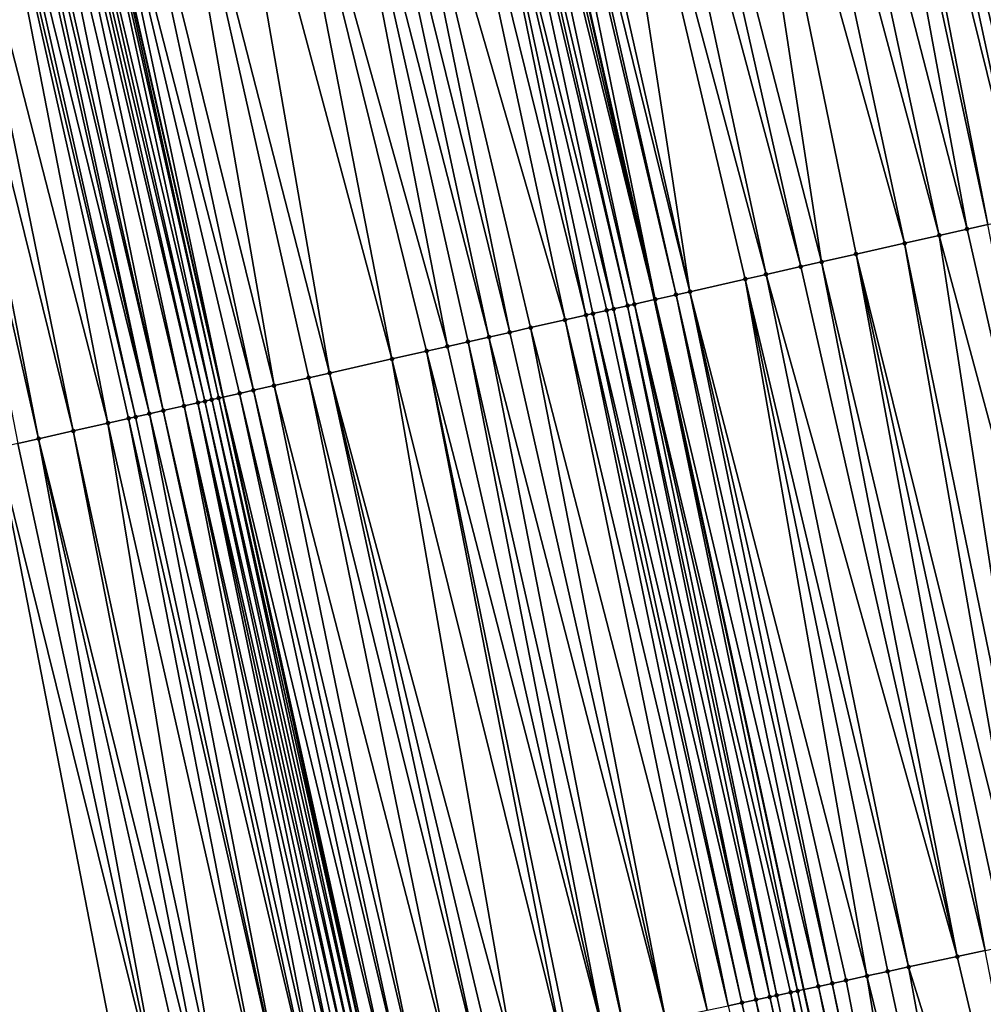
# Model space of a CAD drawing. Header units: feet. Extents: x 2004186 to 2014793, y 836912 to 864902.
# Tile 360 of 974: x 2010585 to 2010612, y 847153 to 847180. Entities that reach past the tile are written whole.
import ezdxf

# ---------------------------------------------------------------- set-up
doc = ezdxf.new("R2010")
doc.units = ezdxf.units.FT
doc.header["$LTSCALE"] = 100
doc.header["$MEASUREMENT"] = 0
for name, color, linetype, lineweight in [('EP_Travel Lane', 5, 'Continuous', 40), ('GPL_Skip Line', 2, 'Continuous', 40), ('Road Shots', 4, 'Continuous', 200), ('Road X-Section', 30, 'Continuous', 13)]:
    doc.layers.add(name, color=color, linetype=linetype, lineweight=lineweight)
doc.layers.add('I-77 SB_MM21-27-Surface-Border', color=7, linetype='Continuous')
doc.layers.add('I-77 SB_MM21-27-Surface-TIN', color=7, linetype='Continuous')

msp = doc.modelspace()

# ---------------------------------------------------------------- linework, layer by layer
at = {"layer": 'EP_Travel Lane'}
msp.add_polyline3d([(2010630.685063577, 846974.7646020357, 433.9494990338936), (2010626.999623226, 846994.4221213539, 433.9498742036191), (2010623.37290923, 847013.7085163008, 433.9473500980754), (2010619.35586834, 847033.300953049, 433.9607344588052), (2010615.338828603, 847052.893384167, 433.9372377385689), (2010611.321789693, 847072.4858112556, 433.8909326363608), (2010607.341284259, 847091.833547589, 433.8868535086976), (2010603.135315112, 847111.386270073, 433.8458970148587), (2010598.929344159, 847130.9390009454, 433.8186552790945), (2010594.723369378, 847150.4917496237, 433.8204851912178), (2010590.543717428, 847169.7928133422, 433.7994783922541), (2010586.116001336, 847189.2965723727, 433.781012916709), (2010581.688313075, 847208.8002088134, 433.7128112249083), (2010577.26060242, 847228.3039439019, 433.6845438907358), (2010572.869440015, 847247.436006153, 433.6395394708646), (2010568.141492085, 847266.8691364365, 433.6038975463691), (2010563.413541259, 847286.3022786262, 433.5727281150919)], dxfattribs=at)
at = {"layer": 'GPL_Skip Line'}
msp.add_polyline3d([(2010642.843041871, 846977.0569805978, 434.4017730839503), (2010639.195819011, 846996.7217008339, 434.413337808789), (2010635.571582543, 847016.2033965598, 434.4155120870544), (2010631.558796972, 847035.7967035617, 434.4288092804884), (2010627.54601195, 847055.3900078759, 434.4244873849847), (2010623.533227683, 847074.9833085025, 434.3981462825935), (2010619.530251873, 847094.4549494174, 434.3862928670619), (2010615.318628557, 847114.0064724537, 434.3709530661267), (2010611.1070079, 847133.5579831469, 434.3354678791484), (2010606.895382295, 847153.1095168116, 434.3374904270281), (2010602.688896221, 847172.5357383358, 434.3204053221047), (2010598.305170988, 847192.0493671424, 434.2786140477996), (2010593.921456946, 847211.5629461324, 434.2166219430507), (2010589.537728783, 847231.0765879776, 434.1800748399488), (2010585.139193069, 847250.4019683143, 434.1257069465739), (2010580.421065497, 847269.8374178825, 434.0705909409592)], dxfattribs=at)
at = {"layer": 'I-77 SB_MM21-27-Surface-Border', "color": 3, "linetype": 'ByBlock', "lineweight": -2}
msp.add_polyline3d([(2010623.863398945, 846973.4784115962, 433.6356946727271), (2010621.729653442, 846993.4284968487, 433.7041223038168), (2010615.948641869, 847012.1900950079, 433.628943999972), (2010612.529134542, 847031.9047385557, 433.6583332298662), (2010608.521796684, 847051.4991520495, 433.6235450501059), (2010604.318515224, 847071.0534893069, 433.5741984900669), (2010600.557156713, 847090.3744989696, 433.5612475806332), (2010596.352529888, 847109.9275174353, 433.5317278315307), (2010592.147901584, 847129.480542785, 433.5134717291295), (2010587.94327389, 847149.0335652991, 433.4905857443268), (2010584.173862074, 847168.3541448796, 433.4992467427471), (2010580.160164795, 847187.9514106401, 433.4996007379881), (2010576.536649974, 847207.6367539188, 433.5000388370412), (2010572.522958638, 847227.2339933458, 433.4896062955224), (2010568.752507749, 847246.4408045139, 433.4700946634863), (2010564.444075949, 847265.9753165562, 433.4409948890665), (2010558.774834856, 847285.1808938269, 433.3625969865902)], dxfattribs=at)
at = {"layer": 'I-77 SB_MM21-27-Surface-TIN', "color": 128, "linetype": 'ByBlock', "lineweight": -2}
for points in [[(2010612.544585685, 847195.2650482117, 434.8059544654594), (2010610.788802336, 847194.8685323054, 434.737810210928), (2010615.582828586, 847175.4475808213, 434.802212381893)], [(2010609.813366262, 847194.6482495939, 434.7015353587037), (2010614.412306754, 847175.183235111, 434.7560637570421), (2010610.008453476, 847194.6923061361, 434.7087903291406)], [(2010610.788802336, 847194.8685323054, 434.737810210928), (2010610.008453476, 847194.6923061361, 434.7087903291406), (2010614.607394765, 847175.2272881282, 434.7618889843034)], [(2010614.607394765, 847175.2272881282, 434.7618889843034), (2010610.008453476, 847194.6923061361, 434.7087903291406), (2010614.412306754, 847175.183235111, 434.7560637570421)], [(2010610.788802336, 847194.8685323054, 434.737810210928), (2010614.607394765, 847175.2272881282, 434.7618889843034), (2010615.582828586, 847175.4475808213, 434.802212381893)], [(2010608.837926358, 847194.4279838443, 434.6721402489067), (2010608.252662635, 847194.2958234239, 434.6541094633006), (2010613.04669125, 847174.8748614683, 434.7142643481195)], [(2010609.813366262, 847194.6482495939, 434.7015353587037), (2010608.837926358, 847194.4279838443, 434.6721402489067), (2010614.022130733, 847175.0951290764, 434.744413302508)], [(2010608.837926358, 847194.4279838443, 434.6721402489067), (2010613.436865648, 847174.9629746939, 434.7288314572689), (2010614.022130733, 847175.0951290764, 434.744413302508)], [(2010608.837926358, 847194.4279838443, 434.6721402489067), (2010613.04669125, 847174.8748614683, 434.7142643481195), (2010613.436865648, 847174.9629746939, 434.7288314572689)], [(2010609.813366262, 847194.6482495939, 434.7015353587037), (2010614.022130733, 847175.0951290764, 434.744413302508), (2010614.412306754, 847175.183235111, 434.7560637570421)], [(2010607.862489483, 847194.2077046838, 434.6373056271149), (2010606.496882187, 847193.8992946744, 434.5807558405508), (2010611.486001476, 847174.5223739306, 434.6419477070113)], [(2010608.252662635, 847194.2958234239, 434.6541094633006), (2010607.862489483, 847194.2077046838, 434.6373056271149), (2010612.071261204, 847174.6545520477, 434.6671562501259)], [(2010607.862489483, 847194.2077046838, 434.6373056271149), (2010611.486001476, 847174.5223739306, 434.6419477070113), (2010612.071261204, 847174.6545520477, 434.6671562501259)], [(2010608.252662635, 847194.2958234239, 434.6541094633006), (2010612.071261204, 847174.6545520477, 434.6671562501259), (2010613.04669125, 847174.8748614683, 434.7142643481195)], [(2010606.496882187, 847193.8992946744, 434.5807558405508), (2010605.521446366, 847193.6790108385, 434.5440249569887), (2010610.705652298, 847174.3461491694, 434.6134989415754)], [(2010606.496882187, 847193.8992946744, 434.5807558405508), (2010610.705652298, 847174.3461491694, 434.6134989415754), (2010611.486001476, 847174.5223739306, 434.6419477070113)], [(2010605.521446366, 847193.6790108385, 434.5440249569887), (2010604.350918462, 847193.4146920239, 434.5087852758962), (2010609.730214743, 847174.1258730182, 434.5798848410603)], [(2010605.521446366, 847193.6790108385, 434.5440249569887), (2010609.730214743, 847174.1258730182, 434.5798848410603), (2010610.705652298, 847174.3461491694, 434.6134989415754)], [(2010604.350918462, 847193.4146920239, 434.5087852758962), (2010602.400046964, 847192.9741237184, 434.435066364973), (2010607.389168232, 847173.5971942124, 434.4927043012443)], [(2010604.350918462, 847193.4146920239, 434.5087852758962), (2010608.364601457, 847173.8174895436, 434.5340977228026), (2010609.730214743, 847174.1258730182, 434.5798848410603)], [(2010604.350918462, 847193.4146920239, 434.5087852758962), (2010607.389168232, 847173.5971942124, 434.4927043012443), (2010608.364601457, 847173.8174895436, 434.5340977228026)], [(2010601.619696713, 847192.7979037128, 434.4085464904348), (2010600.644260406, 847192.5776220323, 434.3726897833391), (2010605.828468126, 847173.2447524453, 434.4389521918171)], [(2010602.400046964, 847192.9741237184, 434.435066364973), (2010601.619696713, 847192.7979037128, 434.4085464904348), (2010606.803905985, 847173.4650272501, 434.4720201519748)], [(2010601.619696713, 847192.7979037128, 434.4085464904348), (2010605.828468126, 847173.2447524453, 434.4389521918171), (2010606.803905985, 847173.4650272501, 434.4720201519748)], [(2010602.400046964, 847192.9741237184, 434.435066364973), (2010606.803905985, 847173.4650272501, 434.4720201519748), (2010607.389168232, 847173.5971942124, 434.4927043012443)], [(2010600.644260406, 847192.5776220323, 434.3726897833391), (2010599.278645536, 847192.269245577, 434.3297495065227), (2010603.682504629, 847172.7601487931, 434.3665752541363)], [(2010600.644260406, 847192.5776220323, 434.3726897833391), (2010605.243207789, 847173.1125770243, 434.4148371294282), (2010605.828468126, 847173.2447524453, 434.4389521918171)], [(2010600.644260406, 847192.5776220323, 434.3726897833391), (2010603.682504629, 847172.7601487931, 434.3665752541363), (2010605.243207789, 847173.1125770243, 434.4148371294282)], [(2010598.888471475, 847192.1811308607, 434.3145777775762), (2010598.693386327, 847192.13706516, 434.3036081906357), (2010603.292330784, 847172.6720331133, 434.3510127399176)], [(2010599.278645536, 847192.269245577, 434.3297495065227), (2010598.888471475, 847192.1811308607, 434.3145777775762), (2010603.682504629, 847172.7601487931, 434.3665752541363)], [(2010598.888471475, 847192.1811308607, 434.3145777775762), (2010603.292330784, 847172.6720331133, 434.3510127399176), (2010603.682504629, 847172.7601487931, 434.3665752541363)], [(2010597.913044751, 847191.9608067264, 434.2615018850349), (2010597.522864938, 847191.872717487, 434.2566635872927), (2010602.121819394, 847172.4076411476, 434.2861030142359)], [(2010598.108132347, 847192.0048615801, 434.2680719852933), (2010597.913044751, 847191.9608067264, 434.2615018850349), (2010602.688896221, 847172.5357383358, 434.3204053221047)], [(2010597.913044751, 847191.9608067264, 434.2615018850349), (2010602.121819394, 847172.4076411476, 434.2861030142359), (2010602.688896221, 847172.5357383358, 434.3204053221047)], [(2010598.303217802, 847192.0489259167, 434.2784882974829), (2010598.108132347, 847192.0048615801, 434.2680719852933), (2010602.688896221, 847172.5357383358, 434.3204053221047)], [(2010598.303217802, 847192.0489259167, 434.2784882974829), (2010602.688896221, 847172.5357383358, 434.3204053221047), (2010598.305170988, 847192.0493671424, 434.2786140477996)], [(2010598.693386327, 847192.13706516, 434.3036081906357), (2010598.305170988, 847192.0493671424, 434.2786140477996), (2010602.707073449, 847172.5398443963, 434.321504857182)], [(2010602.707073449, 847172.5398443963, 434.321504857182), (2010598.305170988, 847192.0493671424, 434.2786140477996), (2010602.688896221, 847172.5357383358, 434.3204053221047)], [(2010598.693386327, 847192.13706516, 434.3036081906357), (2010602.707073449, 847172.5398443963, 434.321504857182), (2010603.292330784, 847172.6720331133, 434.3510127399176)], [(2010596.742516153, 847191.6964909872, 434.2275095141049), (2010595.962165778, 847191.5202715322, 434.2012129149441), (2010600.756213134, 847172.0992265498, 434.2276922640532)], [(2010597.327776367, 847191.8286669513, 434.251844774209), (2010596.742516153, 847191.6964909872, 434.2275095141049), (2010601.536555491, 847172.2754815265, 434.2683964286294)], [(2010596.742516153, 847191.6964909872, 434.2275095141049), (2010601.341469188, 847172.2314209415, 434.2595017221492), (2010601.536555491, 847172.2754815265, 434.2683964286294)], [(2010596.742516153, 847191.6964909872, 434.2275095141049), (2010600.951299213, 847172.1432881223, 434.23698740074), (2010601.341469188, 847172.2314209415, 434.2595017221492)], [(2010596.742516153, 847191.6964909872, 434.2275095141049), (2010600.756213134, 847172.0992265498, 434.2276922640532), (2010600.951299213, 847172.1432881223, 434.23698740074)], [(2010597.522864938, 847191.872717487, 434.2566635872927), (2010597.327776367, 847191.8286669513, 434.251844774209), (2010601.926732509, 847172.3635831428, 434.2782548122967)], [(2010597.327776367, 847191.8286669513, 434.251844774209), (2010601.536555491, 847172.2754815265, 434.2683964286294), (2010601.926732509, 847172.3635831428, 434.2782548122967)], [(2010597.522864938, 847191.872717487, 434.2566635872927), (2010601.926732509, 847172.3635831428, 434.2782548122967), (2010602.121819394, 847172.4076411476, 434.2861030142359)], [(2010595.962165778, 847191.5202715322, 434.2012129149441), (2010594.596560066, 847191.2118545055, 434.1418169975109), (2010600.170951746, 847171.9670557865, 434.2054664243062)], [(2010595.962165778, 847191.5202715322, 434.2012129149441), (2010600.170951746, 847171.9670557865, 434.2054664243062), (2010600.756213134, 847172.0992265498, 434.2276922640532)], [(2010594.596560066, 847191.2118545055, 434.1418169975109), (2010593.816216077, 847191.0356067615, 434.1040464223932), (2010598.610250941, 847171.6146171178, 434.1529710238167)], [(2010594.596560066, 847191.2118545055, 434.1418169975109), (2010599.19551152, 847171.7467914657, 434.1766507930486), (2010600.170951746, 847171.9670557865, 434.2054664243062)], [(2010594.596560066, 847191.2118545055, 434.1418169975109), (2010598.610250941, 847171.6146171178, 434.1529710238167), (2010599.19551152, 847171.7467914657, 434.1766507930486)], [(2010593.035869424, 847190.8593708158, 434.0710612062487), (2010591.475170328, 847190.5069245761, 434.0154950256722), (2010596.854475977, 847171.2180640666, 434.0697607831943)], [(2010593.816216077, 847191.0356067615, 434.1040464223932), (2010593.035869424, 847190.8593708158, 434.0710612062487), (2010598.024993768, 847171.4824276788, 434.1231703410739)], [(2010593.035869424, 847190.8593708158, 434.0710612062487), (2010597.439736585, 847171.3502382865, 434.0933886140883), (2010598.024993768, 847171.4824276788, 434.1231703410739)], [(2010593.035869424, 847190.8593708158, 434.0710612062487), (2010596.854475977, 847171.2180640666, 434.0697607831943), (2010597.439736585, 847171.3502382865, 434.0933886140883)], [(2010593.816216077, 847191.0356067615, 434.1040464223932), (2010598.024993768, 847171.4824276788, 434.1231703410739), (2010598.610250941, 847171.6146171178, 434.1529710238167)], [(2010591.475170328, 847190.5069245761, 434.0154950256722), (2010590.10956003, 847190.1985278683, 433.9643403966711), (2010595.293775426, 847170.865624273, 434.0168091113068)], [(2010591.475170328, 847190.5069245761, 434.0154950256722), (2010596.269212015, 847171.0859047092, 434.0521611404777), (2010596.854475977, 847171.2180640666, 434.0697607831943)], [(2010591.475170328, 847190.5069245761, 434.0154950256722), (2010595.293775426, 847170.865624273, 434.0168091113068), (2010596.269212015, 847171.0859047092, 434.0521611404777)], [(2010590.10956003, 847190.1985278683, 433.9643403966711), (2010588.548866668, 847189.8460562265, 433.898471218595), (2010593.53799633, 847170.4690895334, 433.9410260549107)], [(2010590.10956003, 847190.1985278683, 433.9643403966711), (2010593.53799633, 847170.4690895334, 433.9410260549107), (2010595.293775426, 847170.865624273, 434.0168091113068)], [(2010588.548866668, 847189.8460562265, 433.898471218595), (2010587.183262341, 847189.5376330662, 433.83658748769), (2010591.977300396, 847170.1166292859, 433.8797782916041)], [(2010588.548866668, 847189.8460562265, 433.898471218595), (2010592.952733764, 847170.3369239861, 433.9209157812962), (2010593.53799633, 847170.4690895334, 433.9410260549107)], [(2010588.548866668, 847189.8460562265, 433.898471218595), (2010591.977300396, 847170.1166292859, 433.8797782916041), (2010592.952733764, 847170.3369239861, 433.9209157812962)], [(2010587.183262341, 847189.5376330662, 433.83658748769), (2010586.402920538, 847189.3613756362, 433.7948882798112), (2010591.392045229, 847169.9844309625, 433.8463741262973)], [(2010587.183262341, 847189.5376330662, 433.83658748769), (2010591.392045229, 847169.9844309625, 433.8463741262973), (2010591.977300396, 847170.1166292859, 433.8797782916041)], [(2010585.427486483, 847189.1410839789, 433.7549849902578), (2010585.232401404, 847189.0970179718, 433.7438910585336), (2010589.831354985, 847169.6319455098, 433.7749031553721)], [(2010585.622573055, 847189.1851433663, 433.7633939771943), (2010585.427486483, 847189.1410839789, 433.7549849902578), (2010590.026443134, 847169.6759979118, 433.7804789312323)], [(2010585.427486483, 847189.1410839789, 433.7549849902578), (2010589.831354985, 847169.6319455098, 433.7749031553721), (2010590.026443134, 847169.6759979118, 433.7804789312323)], [(2010586.012748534, 847189.2732518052, 433.7760196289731), (2010585.622573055, 847189.1851433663, 433.7633939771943), (2010590.221532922, 847169.7200430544, 433.7831101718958)], [(2010585.622573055, 847189.1851433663, 433.7633939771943), (2010590.026443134, 847169.6759979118, 433.7804789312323), (2010590.221532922, 847169.7200430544, 433.7831101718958)], [(2010586.012748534, 847189.2732518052, 433.7760196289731), (2010590.416619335, 847169.7641031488, 433.7918058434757), (2010586.116001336, 847189.2965723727, 433.781012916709)], [(2010586.012748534, 847189.2732518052, 433.7760196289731), (2010590.221532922, 847169.7200430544, 433.7831101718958), (2010590.416619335, 847169.7641031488, 433.7918058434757)], [(2010586.402920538, 847189.3613756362, 433.7948882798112), (2010586.116001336, 847189.2965723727, 433.781012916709), (2010590.543717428, 847169.7928133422, 433.7994783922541)], [(2010590.416619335, 847169.7641031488, 433.7918058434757), (2010590.543717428, 847169.7928133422, 433.7994783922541), (2010586.116001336, 847189.2965723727, 433.781012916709)], [(2010586.402920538, 847189.3613756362, 433.7948882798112), (2010590.543717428, 847169.7928133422, 433.7994783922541), (2010591.00187343, 847169.8963062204, 433.8271359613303)], [(2010586.402920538, 847189.3613756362, 433.7948882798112), (2010591.00187343, 847169.8963062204, 433.8271359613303), (2010591.392045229, 847169.9844309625, 433.8463741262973)], [(2010584.256979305, 847188.8766733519, 433.6825062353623), (2010584.061891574, 847188.8326190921, 433.6761770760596), (2010588.465755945, 847169.3234989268, 433.7035193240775)], [(2010584.452065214, 847188.9207356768, 433.6921066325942), (2010584.256979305, 847188.8766733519, 433.6825062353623), (2010588.855927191, 847169.4116261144, 433.7237494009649)], [(2010584.256979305, 847188.8766733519, 433.6825062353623), (2010588.465755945, 847169.3234989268, 433.7035193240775), (2010588.855927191, 847169.4116261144, 433.7237494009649)], [(2010584.842233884, 847189.0088742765, 433.7169654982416), (2010584.452065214, 847188.9207356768, 433.6921066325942), (2010588.855927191, 847169.4116261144, 433.7237494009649)], [(2010585.232401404, 847189.0970179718, 433.7438910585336), (2010584.842233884, 847189.0088742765, 433.7169654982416), (2010589.441182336, 847169.5438245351, 433.7571930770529)], [(2010584.842233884, 847189.0088742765, 433.7169654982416), (2010588.855927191, 847169.4116261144, 433.7237494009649), (2010589.441182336, 847169.5438245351, 433.7571930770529)], [(2010585.232401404, 847189.0970179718, 433.7438910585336), (2010589.441182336, 847169.5438245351, 433.7571930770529), (2010589.831354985, 847169.6319455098, 433.7749031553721)], [(2010583.47662749, 847188.7004602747, 433.6587964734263), (2010582.306112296, 847188.4360851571, 433.6007203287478), (2010587.295239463, 847169.0591295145, 433.6477571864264)], [(2010583.671714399, 847188.7445181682, 433.6665994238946), (2010583.47662749, 847188.7004602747, 433.6587964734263), (2010588.075582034, 847169.2353835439, 433.6880771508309)], [(2010583.47662749, 847188.7004602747, 433.6587964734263), (2010587.880496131, 847169.1913211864, 433.6784635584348), (2010588.075582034, 847169.2353835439, 433.6880771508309)], [(2010583.47662749, 847188.7004602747, 433.6587964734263), (2010587.295239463, 847169.0591295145, 433.6477571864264), (2010587.880496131, 847169.1913211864, 433.6784635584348)], [(2010584.061891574, 847188.8326190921, 433.6761770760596), (2010583.671714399, 847188.7445181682, 433.6665994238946), (2010588.465755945, 847169.3234989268, 433.7035193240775)], [(2010583.671714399, 847188.7445181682, 433.6665994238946), (2010588.075582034, 847169.2353835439, 433.6880771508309), (2010588.465755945, 847169.3234989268, 433.7035193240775)], [(2010582.306112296, 847188.4360851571, 433.6007203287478), (2010581.525766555, 847188.2598451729, 433.5660970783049), (2010586.319809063, 847168.8388216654, 433.6012864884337)], [(2010582.306112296, 847188.4360851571, 433.6007203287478), (2010586.319809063, 847168.8388216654, 433.6012864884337), (2010587.295239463, 847169.0591295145, 433.6477571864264)], [(2010581.525766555, 847188.2598451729, 433.5660970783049), (2010580.94050852, 847188.1276595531, 433.5378454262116), (2010585.344376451, 847168.6185236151, 433.55879022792)], [(2010580.94050852, 847188.1276595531, 433.5378454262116), (2010584.759120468, 847168.4863289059, 433.526852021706), (2010585.344376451, 847168.6185236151, 433.55879022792)], [(2010581.525766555, 847188.2598451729, 433.5660970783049), (2010585.344376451, 847168.6185236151, 433.55879022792), (2010586.319809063, 847168.8388216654, 433.6012864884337)], [(2010611.486001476, 847174.5223739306, 434.6419477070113), (2010610.705652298, 847174.3461491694, 434.6134989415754), (2010615.903954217, 847155.0469134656, 434.6782208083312)], [(2010612.071261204, 847174.6545520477, 434.6671562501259), (2010611.486001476, 847174.5223739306, 434.6419477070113), (2010615.903954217, 847155.0469134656, 434.6782208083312)], [(2010610.705652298, 847174.3461491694, 434.6134989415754), (2010609.730214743, 847174.1258730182, 434.5798848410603), (2010613.753130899, 847154.5843563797, 434.6001830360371)], [(2010610.705652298, 847174.3461491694, 434.6134989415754), (2010613.753130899, 847154.5843563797, 434.6001830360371), (2010615.903954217, 847155.0469134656, 434.6782208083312)], [(2010609.730214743, 847174.1258730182, 434.5798848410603), (2010608.364601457, 847173.8174895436, 434.5340977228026), (2010613.166541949, 847154.4582080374, 434.584761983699)], [(2010609.730214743, 847174.1258730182, 434.5798848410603), (2010613.166541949, 847154.4582080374, 434.584761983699), (2010613.753130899, 847154.5843563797, 434.6001830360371)], [(2010608.364601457, 847173.8174895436, 434.5340977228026), (2010607.389168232, 847173.5971942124, 434.4927043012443), (2010611.99336504, 847154.20590675, 434.5464045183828)], [(2010608.364601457, 847173.8174895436, 434.5340977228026), (2010612.57995322, 847154.3320586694, 434.5676659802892), (2010613.166541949, 847154.4582080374, 434.584761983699)], [(2010608.364601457, 847173.8174895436, 434.5340977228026), (2010611.99336504, 847154.20590675, 434.5464045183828), (2010612.57995322, 847154.3320586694, 434.5676659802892)], [(2010606.803905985, 847173.4650272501, 434.4720201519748), (2010605.828468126, 847173.2447524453, 434.4389521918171), (2010611.211248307, 847154.0377002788, 434.5116686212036)], [(2010607.389168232, 847173.5971942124, 434.4927043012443), (2010606.803905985, 847173.4650272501, 434.4720201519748), (2010611.211248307, 847154.0377002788, 434.5116686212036)], [(2010607.389168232, 847173.5971942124, 434.4927043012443), (2010611.211248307, 847154.0377002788, 434.5116686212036), (2010611.99336504, 847154.20590675, 434.5464045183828)], [(2010605.243207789, 847173.1125770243, 434.4148371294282), (2010603.682504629, 847172.7601487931, 434.3665752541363), (2010608.66936691, 847153.4910386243, 434.4140867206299)], [(2010605.828468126, 847173.2447524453, 434.4389521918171), (2010605.243207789, 847173.1125770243, 434.4148371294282), (2010609.842542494, 847153.7433460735, 434.4625045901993)], [(2010605.243207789, 847173.1125770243, 434.4148371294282), (2010609.255954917, 847153.6171913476, 434.4366609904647), (2010609.842542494, 847153.7433460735, 434.4625045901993)], [(2010605.243207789, 847173.1125770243, 434.4148371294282), (2010608.66936691, 847153.4910386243, 434.4140867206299), (2010609.255954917, 847153.6171913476, 434.4366609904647)], [(2010605.828468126, 847173.2447524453, 434.4389521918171), (2010609.842542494, 847153.7433460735, 434.4625045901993), (2010611.211248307, 847154.0377002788, 434.5116686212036)], [(2010602.121819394, 847172.4076411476, 434.2861030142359), (2010606.714075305, 847153.0705213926, 434.3255265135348), (2010602.688896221, 847172.5357383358, 434.3204053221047)], [(2010602.707073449, 847172.5398443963, 434.321504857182), (2010602.688896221, 847172.5357383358, 434.3204053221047), (2010606.895382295, 847153.1095168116, 434.3374904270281)], [(2010606.714075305, 847153.0705213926, 434.3255265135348), (2010606.895382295, 847153.1095168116, 434.3374904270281), (2010602.688896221, 847172.5357383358, 434.3204053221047)], [(2010603.292330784, 847172.6720331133, 434.3510127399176), (2010602.707073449, 847172.5398443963, 434.321504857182), (2010607.300661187, 847153.196683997, 434.3642335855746)], [(2010602.707073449, 847172.5398443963, 434.321504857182), (2010606.895382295, 847153.1095168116, 434.3374904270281), (2010607.300661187, 847153.196683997, 434.3642335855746)], [(2010603.682504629, 847172.7601487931, 434.3665752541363), (2010603.292330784, 847172.6720331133, 434.3510127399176), (2010607.69171943, 847153.2807878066, 434.3825386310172)], [(2010603.292330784, 847172.6720331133, 434.3510127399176), (2010607.300661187, 847153.196683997, 434.3642335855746), (2010607.69171943, 847153.2807878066, 434.3825386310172)], [(2010603.682504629, 847172.7601487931, 434.3665752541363), (2010608.082778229, 847153.3648890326, 434.3966254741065), (2010608.66936691, 847153.4910386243, 434.4140867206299)], [(2010603.682504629, 847172.7601487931, 434.3665752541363), (2010607.69171943, 847153.2807878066, 434.3825386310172), (2010608.082778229, 847153.3648890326, 434.3966254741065)], [(2010601.341469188, 847172.2314209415, 434.2595017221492), (2010600.951299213, 847172.1432881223, 434.23698740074), (2010605.54089732, 847152.8182251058, 434.2953338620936)], [(2010601.536555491, 847172.2754815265, 434.2683964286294), (2010601.341469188, 847172.2314209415, 434.2595017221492), (2010605.54089732, 847152.8182251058, 434.2953338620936)], [(2010601.926732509, 847172.3635831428, 434.2782548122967), (2010601.536555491, 847172.2754815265, 434.2683964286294), (2010605.931955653, 847152.9023284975, 434.3129563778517)], [(2010601.536555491, 847172.2754815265, 434.2683964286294), (2010605.54089732, 847152.8182251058, 434.2953338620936), (2010605.931955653, 847152.9023284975, 434.3129563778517)], [(2010602.121819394, 847172.4076411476, 434.2861030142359), (2010601.926732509, 847172.3635831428, 434.2782548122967), (2010606.127485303, 847152.9443779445, 434.3180960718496)], [(2010601.926732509, 847172.3635831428, 434.2782548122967), (2010605.931955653, 847152.9023284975, 434.3129563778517), (2010606.127485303, 847152.9443779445, 434.3180960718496)], [(2010602.121819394, 847172.4076411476, 434.2861030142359), (2010606.518545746, 847153.0284715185, 434.3196898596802), (2010606.714075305, 847153.0705213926, 434.3255265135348)], [(2010602.121819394, 847172.4076411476, 434.2861030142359), (2010606.127485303, 847152.9443779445, 434.3180960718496), (2010606.518545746, 847153.0284715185, 434.3196898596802)], [(2010600.170951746, 847171.9670557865, 434.2054664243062), (2010599.19551152, 847171.7467914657, 434.1766507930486), (2010604.172193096, 847152.5238635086, 434.2341009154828)], [(2010600.756213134, 847172.0992265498, 434.2276922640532), (2010600.170951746, 847171.9670557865, 434.2054664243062), (2010604.75878135, 847152.6500150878, 434.2548070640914)], [(2010600.170951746, 847171.9670557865, 434.2054664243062), (2010604.172193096, 847152.5238635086, 434.2341009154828), (2010604.75878135, 847152.6500150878, 434.2548070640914)], [(2010600.951299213, 847172.1432881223, 434.23698740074), (2010600.756213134, 847172.0992265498, 434.2276922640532), (2010605.149839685, 847152.7341184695, 434.2724136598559)], [(2010600.756213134, 847172.0992265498, 434.2276922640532), (2010604.75878135, 847152.6500150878, 434.2548070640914), (2010605.149839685, 847152.7341184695, 434.2724136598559)], [(2010600.951299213, 847172.1432881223, 434.23698740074), (2010605.149839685, 847152.7341184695, 434.2724136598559), (2010605.54089732, 847152.8182251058, 434.2953338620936)], [(2010599.19551152, 847171.7467914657, 434.1766507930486), (2010598.610250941, 847171.6146171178, 434.1529710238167), (2010602.999017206, 847152.2715574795, 434.1880018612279)], [(2010599.19551152, 847171.7467914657, 434.1766507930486), (2010602.999017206, 847152.2715574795, 434.1880018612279), (2010604.172193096, 847152.5238635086, 434.2341009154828)], [(2010598.024993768, 847171.4824276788, 434.1231703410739), (2010597.439736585, 847171.3502382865, 434.0933886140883), (2010601.825843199, 847152.0192426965, 434.127610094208)], [(2010598.610250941, 847171.6146171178, 434.1529710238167), (2010598.024993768, 847171.4824276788, 434.1231703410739), (2010602.999017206, 847152.2715574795, 434.1880018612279)], [(2010598.024993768, 847171.4824276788, 434.1231703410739), (2010601.825843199, 847152.0192426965, 434.127610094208), (2010602.999017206, 847152.2715574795, 434.1880018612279)], [(2010596.854475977, 847171.2180640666, 434.0697607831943), (2010596.269212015, 847171.0859047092, 434.0521611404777), (2010601.239255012, 847151.8930908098, 434.1064022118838)], [(2010597.439736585, 847171.3502382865, 434.0933886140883), (2010596.854475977, 847171.2180640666, 434.0697607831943), (2010601.239255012, 847151.8930908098, 434.1064022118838)], [(2010597.439736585, 847171.3502382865, 434.0933886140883), (2010601.239255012, 847151.8930908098, 434.1064022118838), (2010601.825843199, 847152.0192426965, 434.127610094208)], [(2010595.293775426, 847170.865624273, 434.0168091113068), (2010593.53799633, 847170.4690895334, 433.9410260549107), (2010598.697373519, 847151.3464295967, 434.0095409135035)], [(2010596.269212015, 847171.0859047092, 434.0521611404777), (2010595.293775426, 847170.865624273, 434.0168091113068), (2010600.066078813, 847151.6407862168, 434.0626477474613)], [(2010595.293775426, 847170.865624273, 434.0168091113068), (2010598.697373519, 847151.3464295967, 434.0095409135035), (2010600.066078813, 847151.6407862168, 434.0626477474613)], [(2010596.269212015, 847171.0859047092, 434.0521611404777), (2010600.261608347, 847151.6828362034, 434.0686683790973), (2010601.239255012, 847151.8930908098, 434.1064022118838)], [(2010596.269212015, 847171.0859047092, 434.0521611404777), (2010600.066078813, 847151.6407862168, 434.0626477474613), (2010600.261608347, 847151.6828362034, 434.0686683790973)], [(2010592.952733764, 847170.3369239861, 433.9209157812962), (2010591.977300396, 847170.1166292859, 433.8797782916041), (2010596.937610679, 847150.967965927, 433.9328391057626)], [(2010593.53799633, 847170.4690895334, 433.9410260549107), (2010592.952733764, 847170.3369239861, 433.9209157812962), (2010597.719727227, 847151.1361732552, 433.9689743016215)], [(2010592.952733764, 847170.3369239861, 433.9209157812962), (2010596.937610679, 847150.967965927, 433.9328391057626), (2010597.719727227, 847151.1361732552, 433.9689743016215)], [(2010593.53799633, 847170.4690895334, 433.9410260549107), (2010598.110785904, 847151.2202750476, 433.9839859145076), (2010598.697373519, 847151.3464295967, 434.0095409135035)], [(2010593.53799633, 847170.4690895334, 433.9410260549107), (2010597.719727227, 847151.1361732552, 433.9689743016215), (2010598.110785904, 847151.2202750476, 433.9839859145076)], [(2010591.977300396, 847170.1166292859, 433.8797782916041), (2010591.392045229, 847169.9844309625, 433.8463741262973), (2010595.959964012, 847150.7577113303, 433.8951213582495)], [(2010591.977300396, 847170.1166292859, 433.8797782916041), (2010595.959964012, 847150.7577113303, 433.8951213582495), (2010596.937610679, 847150.967965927, 433.9328391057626)], [(2010590.221532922, 847169.7200430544, 433.7831101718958), (2010590.026443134, 847169.6759979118, 433.7804789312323), (2010594.395733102, 847150.4212865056, 433.8062496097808)], [(2010590.416619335, 847169.7641031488, 433.7918058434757), (2010590.221532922, 847169.7200430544, 433.7831101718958), (2010594.591262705, 847150.4633361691, 433.8117427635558)], [(2010590.221532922, 847169.7200430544, 433.7831101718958), (2010594.395733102, 847150.4212865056, 433.8062496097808), (2010594.591262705, 847150.4633361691, 433.8117427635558)], [(2010590.416619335, 847169.7641031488, 433.7918058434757), (2010594.723369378, 847150.4917496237, 433.8204851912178), (2010590.543717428, 847169.7928133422, 433.7994783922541)], [(2010590.416619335, 847169.7641031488, 433.7918058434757), (2010594.591262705, 847150.4633361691, 433.8117427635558), (2010594.723369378, 847150.4917496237, 433.8204851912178)], [(2010591.00187343, 847169.8963062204, 433.8271359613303), (2010590.543717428, 847169.7928133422, 433.7994783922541), (2010595.177847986, 847150.5895015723, 433.8550190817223)], [(2010594.786791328, 847150.5053903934, 433.8246822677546), (2010590.543717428, 847169.7928133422, 433.7994783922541), (2010594.723369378, 847150.4917496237, 433.8204851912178)], [(2010595.177847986, 847150.5895015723, 433.8550190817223), (2010590.543717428, 847169.7928133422, 433.7994783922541), (2010594.786791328, 847150.5053903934, 433.8246822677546)], [(2010591.392045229, 847169.9844309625, 433.8463741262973), (2010591.00187343, 847169.8963062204, 433.8271359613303), (2010595.568906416, 847150.6736045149, 433.8719087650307)], [(2010591.00187343, 847169.8963062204, 433.8271359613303), (2010595.177847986, 847150.5895015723, 433.8550190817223), (2010595.568906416, 847150.6736045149, 433.8719087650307)], [(2010591.392045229, 847169.9844309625, 433.8463741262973), (2010595.568906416, 847150.6736045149, 433.8719087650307), (2010595.959964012, 847150.7577113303, 433.8951213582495)], [(2010589.441182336, 847169.5438245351, 433.7571930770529), (2010588.855927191, 847169.4116261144, 433.7237494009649), (2010593.222557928, 847150.1689771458, 433.7547123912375)], [(2010589.831354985, 847169.6319455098, 433.7749031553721), (2010589.441182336, 847169.5438245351, 433.7571930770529), (2010593.80914385, 847150.2951395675, 433.7931206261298)], [(2010589.441182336, 847169.5438245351, 433.7571930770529), (2010593.613615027, 847150.2530862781, 433.7817076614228), (2010593.80914385, 847150.2951395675, 433.7931206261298)], [(2010589.441182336, 847169.5438245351, 433.7571930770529), (2010593.222557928, 847150.1689771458, 433.7547123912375), (2010593.613615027, 847150.2530862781, 433.7817076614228)], [(2010590.026443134, 847169.6759979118, 433.7804789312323), (2010589.831354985, 847169.6319455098, 433.7749031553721), (2010594.200202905, 847150.3792396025, 433.8052632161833)], [(2010589.831354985, 847169.6319455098, 433.7749031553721), (2010594.004673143, 847150.3371906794, 433.8009788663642), (2010594.200202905, 847150.3792396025, 433.8052632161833)], [(2010589.831354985, 847169.6319455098, 433.7749031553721), (2010593.80914385, 847150.2951395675, 433.7931206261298), (2010594.004673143, 847150.3371906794, 433.8009788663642)], [(2010590.026443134, 847169.6759979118, 433.7804789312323), (2010594.200202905, 847150.3792396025, 433.8052632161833), (2010594.395733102, 847150.4212865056, 433.8062496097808)], [(2010587.880496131, 847169.1913211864, 433.6784635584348), (2010587.295239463, 847169.0591295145, 433.6477571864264), (2010591.658325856, 847149.8325577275, 433.6746674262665)], [(2010588.075582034, 847169.2353835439, 433.6880771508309), (2010587.880496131, 847169.1913211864, 433.6784635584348), (2010592.244912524, 847149.958716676, 433.7074053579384)], [(2010587.880496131, 847169.1913211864, 433.6784635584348), (2010591.658325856, 847149.8325577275, 433.6746674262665), (2010592.244912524, 847149.958716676, 433.7074053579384)], [(2010588.465755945, 847169.3234989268, 433.7035193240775), (2010588.075582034, 847169.2353835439, 433.6880771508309), (2010592.244912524, 847149.958716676, 433.7074053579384)], [(2010588.855927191, 847169.4116261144, 433.7237494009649), (2010588.465755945, 847169.3234989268, 433.7035193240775), (2010593.027029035, 847150.1269241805, 433.743828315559)], [(2010588.465755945, 847169.3234989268, 433.7035193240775), (2010592.244912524, 847149.958716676, 433.7074053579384), (2010593.027029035, 847150.1269241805, 433.743828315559)], [(2010588.855927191, 847169.4116261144, 433.7237494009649), (2010593.027029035, 847150.1269241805, 433.743828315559), (2010593.222557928, 847150.1689771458, 433.7547123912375)], [(2010587.295239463, 847169.0591295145, 433.6477571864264), (2010586.319809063, 847168.8388216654, 433.6012864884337), (2010590.485151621, 847149.5802440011, 433.6160009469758)], [(2010587.295239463, 847169.0591295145, 433.6477571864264), (2010590.485151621, 847149.5802440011, 433.6160009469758), (2010591.658325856, 847149.8325577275, 433.6746674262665)], [(2010585.344376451, 847168.6185236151, 433.55879022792), (2010584.759120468, 847168.4863289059, 433.526852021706), (2010588.920918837, 847149.2438278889, 433.541353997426)], [(2010586.319809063, 847168.8388216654, 433.6012864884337), (2010585.344376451, 847168.6185236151, 433.55879022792), (2010590.0940931, 847149.4961414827, 433.5998039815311)], [(2010585.344376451, 847168.6185236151, 433.55879022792), (2010589.703035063, 847149.4120367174, 433.5799383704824), (2010590.0940931, 847149.4961414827, 433.5998039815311)], [(2010585.344376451, 847168.6185236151, 433.55879022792), (2010588.920918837, 847149.2438278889, 433.541353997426), (2010589.703035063, 847149.4120367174, 433.5799383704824)], [(2010586.319809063, 847168.8388216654, 433.6012864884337), (2010590.0940931, 847149.4961414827, 433.5998039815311), (2010590.485151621, 847149.5802440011, 433.6160009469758)], [(2010584.759120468, 847168.4863289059, 433.526852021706), (2010584.173862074, 847168.3541448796, 433.4992467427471), (2010588.920918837, 847149.2438278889, 433.541353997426)], [(2010584.173862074, 847168.3541448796, 433.4992467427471), (2010587.94327389, 847149.0335652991, 433.4905857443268), (2010588.920918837, 847149.2438278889, 433.541353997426)], [(2010611.99336504, 847154.20590675, 434.5464045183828), (2010611.211248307, 847154.0377002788, 434.5116686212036), (2010615.806937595, 847134.5687659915, 434.5274173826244)], [(2010611.211248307, 847154.0377002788, 434.5116686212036), (2010609.842542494, 847153.7433460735, 434.4625045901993), (2010615.806937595, 847134.5687659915, 434.5274173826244)], [(2010609.842542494, 847153.7433460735, 434.4625045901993), (2010609.255954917, 847153.6171913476, 434.4366609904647), (2010613.460585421, 847134.0641557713, 434.4382201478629)], [(2010609.842542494, 847153.7433460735, 434.4625045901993), (2010613.460585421, 847134.0641557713, 434.4382201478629), (2010615.806937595, 847134.5687659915, 434.5274173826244)], [(2010608.082778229, 847153.3648890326, 434.3966254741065), (2010607.69171943, 847153.2807878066, 434.3825386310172), (2010611.896349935, 847133.7277522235, 434.3840867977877)], [(2010608.66936691, 847153.4910386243, 434.4140867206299), (2010608.082778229, 847153.3648890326, 434.3966254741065), (2010611.896349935, 847133.7277522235, 434.3840867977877)], [(2010609.255954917, 847153.6171913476, 434.4366609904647), (2010608.66936691, 847153.4910386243, 434.4140867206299), (2010613.460585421, 847134.0641557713, 434.4382201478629)], [(2010608.66936691, 847153.4910386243, 434.4140867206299), (2010611.896349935, 847133.7277522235, 434.3840867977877), (2010613.460585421, 847134.0641557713, 434.4382201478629)], [(2010606.714075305, 847153.0705213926, 434.3255265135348), (2010610.918706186, 847133.5174840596, 434.3242179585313), (2010606.895382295, 847153.1095168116, 434.3374904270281)], [(2010607.300661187, 847153.196683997, 434.3642335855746), (2010606.895382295, 847153.1095168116, 434.3374904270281), (2010611.309763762, 847133.6015909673, 434.3475813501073)], [(2010610.918706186, 847133.5174840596, 434.3242179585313), (2010611.1070079, 847133.5579831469, 434.3354678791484), (2010606.895382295, 847153.1095168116, 434.3374904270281)], [(2010611.309763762, 847133.6015909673, 434.3475813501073), (2010606.895382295, 847153.1095168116, 434.3374904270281), (2010611.1070079, 847133.5579831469, 434.3354678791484)], [(2010607.69171943, 847153.2807878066, 434.3825386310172), (2010607.300661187, 847153.196683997, 434.3642335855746), (2010611.700820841, 847133.6857001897, 434.3747238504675)], [(2010607.300661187, 847153.196683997, 434.3642335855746), (2010611.309763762, 847133.6015909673, 434.3475813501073), (2010611.700820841, 847133.6857001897, 434.3747238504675)], [(2010607.69171943, 847153.2807878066, 434.3825386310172), (2010611.700820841, 847133.6857001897, 434.3747238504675), (2010611.896349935, 847133.7277522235, 434.3840867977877)], [(2010605.54089732, 847152.8182251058, 434.2953338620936), (2010605.149839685, 847152.7341184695, 434.2724136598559), (2010609.549999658, 847133.2231331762, 434.2804777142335)], [(2010605.931955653, 847152.9023284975, 434.3129563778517), (2010605.54089732, 847152.8182251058, 434.2953338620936), (2010610.136587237, 847133.3492878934, 434.3063067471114)], [(2010605.54089732, 847152.8182251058, 434.2953338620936), (2010609.549999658, 847133.2231331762, 434.2804777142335), (2010610.136587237, 847133.3492878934, 434.3063067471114)], [(2010606.127485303, 847152.9443779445, 434.3180960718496), (2010605.931955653, 847152.9023284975, 434.3129563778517), (2010610.332116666, 847133.391338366, 434.3131213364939)], [(2010605.931955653, 847152.9023284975, 434.3129563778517), (2010610.136587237, 847133.3492878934, 434.3063067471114), (2010610.332116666, 847133.391338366, 434.3131213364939)], [(2010606.518545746, 847153.0284715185, 434.3196898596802), (2010606.127485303, 847152.9443779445, 434.3180960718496), (2010610.332116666, 847133.391338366, 434.3131213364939)], [(2010606.714075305, 847153.0705213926, 434.3255265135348), (2010606.518545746, 847153.0284715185, 434.3196898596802), (2010610.918706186, 847133.5174840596, 434.3242179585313)], [(2010606.518545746, 847153.0284715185, 434.3196898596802), (2010610.332116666, 847133.391338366, 434.3131213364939), (2010610.918706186, 847133.5174840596, 434.3242179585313)], [(2010605.149839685, 847152.7341184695, 434.2724136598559), (2010604.75878135, 847152.6500150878, 434.2548070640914), (2010609.549999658, 847133.2231331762, 434.2804777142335)]]:
    msp.add_3dface(points, dxfattribs=at)
at = {"layer": 'Road Shots', "lineweight": 100}
for p in [(2010611.486001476, 847174.5223739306, 434.6419477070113), (2010610.705652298, 847174.3461491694, 434.6134989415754), (2010609.730214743, 847174.1258730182, 434.5798848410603), (2010608.364601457, 847173.8174895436, 434.5340977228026), (2010606.803905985, 847173.4650272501, 434.4720201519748), (2010607.389168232, 847173.5971942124, 434.4927043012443), (2010605.243207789, 847173.1125770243, 434.4148371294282), (2010605.828468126, 847173.2447524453, 434.4389521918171), (2010602.707073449, 847172.5398443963, 434.321504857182), (2010603.292330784, 847172.6720331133, 434.3510127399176), (2010603.682504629, 847172.7601487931, 434.3665752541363), (2010601.341469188, 847172.2314209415, 434.2595017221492), (2010601.536555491, 847172.2754815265, 434.2683964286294), (2010601.926732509, 847172.3635831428, 434.2782548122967), (2010602.121819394, 847172.4076411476, 434.2861030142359), (2010600.170951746, 847171.9670557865, 434.2054664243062), (2010600.756213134, 847172.0992265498, 434.2276922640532), (2010600.951299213, 847172.1432881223, 434.23698740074), (2010599.19551152, 847171.7467914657, 434.1766507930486), (2010598.024993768, 847171.4824276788, 434.1231703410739), (2010598.610250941, 847171.6146171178, 434.1529710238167), (2010596.854475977, 847171.2180640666, 434.0697607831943), (2010597.439736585, 847171.3502382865, 434.0933886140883), (2010595.293775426, 847170.865624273, 434.0168091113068), (2010596.269212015, 847171.0859047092, 434.0521611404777), (2010592.952733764, 847170.3369239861, 433.9209157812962), (2010593.53799633, 847170.4690895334, 433.9410260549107), (2010591.977300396, 847170.1166292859, 433.8797782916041), (2010590.221532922, 847169.7200430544, 433.7831101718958), (2010590.416619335, 847169.7641031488, 433.7918058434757), (2010591.00187343, 847169.8963062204, 433.8271359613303), (2010591.392045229, 847169.9844309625, 433.8463741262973), (2010589.441182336, 847169.5438245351, 433.7571930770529), (2010589.831354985, 847169.6319455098, 433.7749031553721), (2010590.026443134, 847169.6759979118, 433.7804789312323), (2010587.880496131, 847169.1913211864, 433.6784635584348), (2010588.075582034, 847169.2353835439, 433.6880771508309), (2010588.465755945, 847169.3234989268, 433.7035193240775), (2010588.855927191, 847169.4116261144, 433.7237494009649), (2010587.295239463, 847169.0591295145, 433.6477571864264), (2010585.344376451, 847168.6185236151, 433.55879022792), (2010586.319809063, 847168.8388216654, 433.6012864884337), (2010611.211248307, 847154.0377002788, 434.5116686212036), (2010609.842542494, 847153.7433460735, 434.4625045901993), (2010608.082778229, 847153.3648890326, 434.3966254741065), (2010608.66936691, 847153.4910386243, 434.4140867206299), (2010609.255954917, 847153.6171913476, 434.4366609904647), (2010607.300661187, 847153.196683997, 434.3642335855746), (2010607.69171943, 847153.2807878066, 434.3825386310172), (2010605.54089732, 847152.8182251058, 434.2953338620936), (2010605.931955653, 847152.9023284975, 434.3129563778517), (2010606.127485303, 847152.9443779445, 434.3180960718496), (2010606.518545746, 847153.0284715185, 434.3196898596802), (2010606.714075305, 847153.0705213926, 434.3255265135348), (2010605.149839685, 847152.7341184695, 434.2724136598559)]:
    msp.add_point(p, dxfattribs=at)
at = {"layer": 'Road X-Section', "extrusion": (0.2201925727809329, -0.9754531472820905, 0.002527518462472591), "elevation": -383656.2396157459, "flags": 128}
msp.add_lwpolyline([(2147777.70013541, 1403.201957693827), (2147778.300135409, 1403.229563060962), (2147778.90013541, 1403.261501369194), (2147779.90013541, 1403.303997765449), (2147780.90013541, 1403.350468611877), (2147781.50013541, 1403.381175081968), (2147781.700135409, 1403.390788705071), (2147782.100135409, 1403.406230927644), (2147782.50013541, 1403.426461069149), (2147783.100135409, 1403.459904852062), (2147783.50013541, 1403.477614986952), (2147783.700135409, 1403.483190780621), (2147783.90013541, 1403.485822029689), (2147784.100135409, 1403.494517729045), (2147784.700135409, 1403.529847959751), (2147785.100135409, 1403.549086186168), (2147785.700135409, 1403.582490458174), (2147786.700135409, 1403.623628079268), (2147787.300135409, 1403.643738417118), (2147789.10013541, 1403.71952171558), (2147790.100135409, 1403.754873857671), (2147790.700135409, 1403.772473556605), (2147791.300135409, 1403.79610146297), (2147791.90013541, 1403.825883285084), (2147792.50013541, 1403.855684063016), (2147793.100135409, 1403.879363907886), (2147794.10013541, 1403.908179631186), (2147794.700135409, 1403.930405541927), (2147794.90013541, 1403.939700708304), (2147795.300135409, 1403.962215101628), (2147795.50013541, 1403.971109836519), (2147795.900135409, 1403.980968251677), (2147796.10013541, 1403.988816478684), (2147796.70013541, 1404.024218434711), (2147797.300135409, 1404.0537264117), (2147797.700135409, 1404.069288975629), (2147799.300135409, 1404.117551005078), (2147799.90013541, 1404.141666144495), (2147800.900135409, 1404.174734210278), (2147801.50013541, 1404.195418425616), (2147802.50013541, 1404.236811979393), (2147803.90013541, 1404.282599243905), (2147804.90013541, 1404.316213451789), (2147805.700135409, 1404.344662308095), (2147806.300135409, 1404.369870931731), (2147807.300135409, 1404.416979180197), (2147807.70013541, 1404.431546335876), (2147808.300135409, 1404.447128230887), (2147808.900135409, 1404.464603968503), (2147809.900135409, 1404.504927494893), (2147811.100135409, 1404.549552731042), (2147812.100135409, 1404.587828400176), (2147812.700135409, 1404.611628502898), (2147813.90013541, 1404.655023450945), (2147814.500135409, 1404.682119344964), (2147815.100135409, 1404.703597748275), (2147815.700135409, 1404.724530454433), (2147817.500135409, 1404.790263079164), (2147818.500135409, 1404.824398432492), (2147819.30013541, 1404.847028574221), (2147819.500135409, 1404.85020266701), (2147819.90013541, 1404.866182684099), (2147820.10013541, 1404.872393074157), (2147820.300135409, 1404.874101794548), (2147820.50013541, 1404.883213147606), (2147820.700135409, 1404.898878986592), (2147820.90013541, 1404.91685528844), (2147821.100135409, 1404.932108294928), (2147821.90013541, 1404.966250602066), (2147822.300135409, 1404.979988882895), (2147822.70013541, 1404.990252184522), (2147822.90013541, 1404.997185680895), (2147823.300135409, 1405.014068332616), (2147825.300135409, 1405.074873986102), (2147825.700135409, 1405.087934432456), (2147825.90013541, 1405.092891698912), (2147826.300135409, 1405.112817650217), (2147826.50013541, 1405.117456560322), (2147826.700135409, 1405.117053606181), (2147826.90013541, 1405.118804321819), (2147827.300135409, 1405.128151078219), (2147827.90013541, 1405.150913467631)], dxfattribs=at)
at = {"layer": 'Road X-Section', "extrusion": (0.210231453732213, -0.9776514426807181, 0.0006264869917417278), "elevation": -405527.3770835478, "flags": 128}
msp.add_lwpolyline([(2143751.996928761, 687.5483472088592), (2143752.996928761, 687.5991154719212), (2143753.796928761, 687.6376998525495), (2143754.196928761, 687.6575654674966), (2143754.596928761, 687.6737624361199), (2143755.796928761, 687.7324289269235), (2143756.396928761, 687.7651668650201), (2143757.196928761, 687.8015898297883), (2143757.396928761, 687.8124739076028), (2143757.796928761, 687.8394691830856), (2143757.996928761, 687.8508821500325), (2143758.196928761, 687.8587403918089), (2143758.396928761, 687.8630247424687), (2143758.596928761, 687.8640111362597), (2143758.796928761, 687.8695042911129), (2143758.996928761, 687.8824437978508), (2143759.396928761, 687.912780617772), (2143759.796928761, 687.9296703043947), (2143760.196928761, 687.9528829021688), (2143761.196928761, 687.9906006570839), (2143761.996928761, 688.0267358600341), (2143762.396928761, 688.041747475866), (2143762.996928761, 688.0673024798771), (2143764.396928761, 688.1204093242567), (2143764.596928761, 688.1264299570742), (2143765.596928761, 688.1641637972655), (2143766.196928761, 688.1853716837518), (2143767.396928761, 688.2457634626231), (2143768.596928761, 688.2918625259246), (2143769.196928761, 688.3125686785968), (2143769.596928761, 688.3301752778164), (2143769.99692876, 688.3530954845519), (2143770.396928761, 688.3707180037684), (2143770.596928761, 688.375857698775), (2143770.996928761, 688.3774514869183), (2143771.196928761, 688.3832881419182), (2143771.796928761, 688.4219952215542), (2143772.196928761, 688.440300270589), (2143772.596928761, 688.4543871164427), (2143773.196928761, 688.4718483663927), (2143773.796928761, 688.4944226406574), (2143774.396928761, 688.5202662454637), (2143775.796928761, 688.5694302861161), (2143776.596928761, 688.604166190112), (2143777.196928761, 688.6254276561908), (2143777.796928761, 688.6425236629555), (2143778.396928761, 688.6579447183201), (2143780.596928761, 688.7359825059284), (2143780.996928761, 688.7532728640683), (2143781.796928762, 688.7997921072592), (2143781.996928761, 688.8091809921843), (2143782.196928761, 688.8165204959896), (2143782.796928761, 688.8307281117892), (2143783.596928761, 688.8653261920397), (2143784.396928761, 688.8929589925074), (2143784.996928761, 688.9109196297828), (2143785.996928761, 688.9471651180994), (2143787.596928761, 689.0114044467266), (2143788.396928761, 689.038714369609), (2143789.196928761, 689.0707863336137), (2143791.196928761, 689.1424222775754), (2143791.796928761, 689.1676315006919), (2143793.196928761, 689.216779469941), (2143793.796928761, 689.2352874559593), (2143794.396928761, 689.2446687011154), (2143794.796928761, 689.2567696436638), (2143794.996928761, 689.2598883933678), (2143795.196928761, 689.2650498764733), (2143795.396928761, 689.2846877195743), (2143795.59692876, 689.3089492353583), (2143795.796928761, 689.3270282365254), (2143795.996928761, 689.3312519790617), (2143796.196928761, 689.3284655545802), (2143796.396928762, 689.3315459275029), (2143796.796928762, 689.3493790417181), (2143797.196928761, 689.364809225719), (2143797.596928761, 689.3952047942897), (2143797.996928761, 689.4070760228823), (2143798.396928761, 689.4171677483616), (2143798.996928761, 689.4332479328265), (2143799.396928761, 689.4467628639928), (2143799.996928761, 689.4636598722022), (2143800.396928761, 689.4758790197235), (2143801.196928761, 689.4979417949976), (2143801.796928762, 689.5167015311), (2143802.196928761, 689.5278147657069), (2143802.596928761, 689.5429204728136), (2143802.796928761, 689.5489899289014)], dxfattribs=at)

doc.saveas('drawing.dxf')
